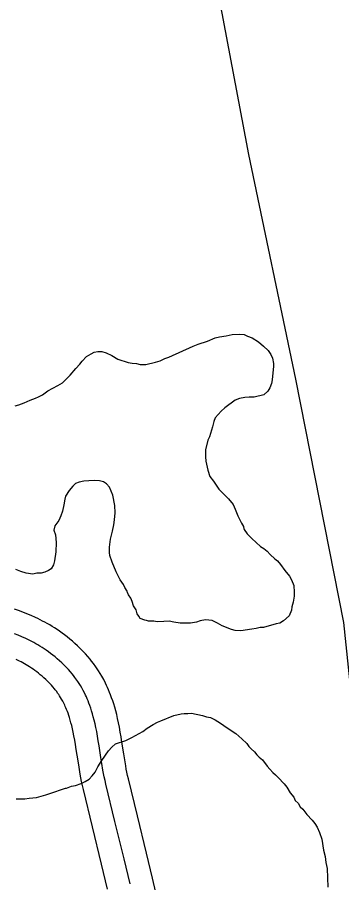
# Model space of a CAD drawing. Extents: x 3313442 to 3351311, y 721974 to 747360.
# Drawn here: x 3321786 to 3321997, y 728226 to 728787 of the extents above; entities that cross this region are included whole.
import ezdxf

# ---------------------------------------------------------------- set-up
doc = ezdxf.new("R2010")
doc.units = 0
for name, color, linetype in [('V-LEVE-TOET', 7, 'Continuous'), ('V-ROAD-CNTR', 7, 'Continuous'), ('V-SITE-VEGE', 7, 'Continuous')]:
    doc.layers.add(name, color=color, linetype=linetype)

msp = doc.modelspace()

# ---------------------------------------------------------------- linework, layer by layer
at = {"layer": 'V-LEVE-TOET'}
msp.add_lwpolyline([(3321914.53, 728813.04), (3321936.11, 728698.3), (3321966.64, 728552.6), (3321997.75, 728394.88), (3322004.78, 728326.65), (3322008.24, 728250.6), (3322003.16, 728137.68), (3322003.46, 728039.87), (3322004.89, 727896.02), (3322013.62, 727693.35), (3322018.23, 727592.02), (3322016.77, 727547.4), (3322015.68, 727523.87), (3322013.93, 727505.06), (3322010.77, 727484.87), (3322010.58, 727464.3), (3322005.5, 727424.24), (3322007.5, 727357.45)], dxfattribs=at)
at = {"layer": 'V-ROAD-CNTR'}
for points in [[(3321853.61, 728320.8), (3321853.07, 728323.94), (3321852.51, 728327), (3321851.94, 728329.9), (3321851.35, 728332.64), (3321850.74, 728335.23), (3321850.11, 728337.68), (3321849.47, 728340), (3321848.81, 728342.18), (3321848.15, 728344.23), (3321847.49, 728346.15), (3321846.82, 728347.97), (3321846.16, 728349.67), (3321845.5, 728351.26), (3321844.85, 728352.76), (3321844.2, 728354.17), (3321843.55, 728355.53), (3321842.33, 728357.92), (3321841.15, 728360.07), (3321840.05, 728361.93), (3321839.04, 728363.55), (3321838.12, 728364.97), (3321837.24, 728366.25), (3321835.74, 728368.31), (3321834.52, 728369.9), (3321833.53, 728371.13), (3321832.08, 728372.85), (3321830.54, 728374.56), (3321828.82, 728376.38), (3321827.11, 728378.11), (3321825.4, 728379.76), (3321823.71, 728381.32), (3321822.01, 728382.81), (3321820.33, 728384.23), (3321818.66, 728385.58), (3321817, 728386.86), (3321815.35, 728388.08), (3321813.71, 728389.24), (3321812.09, 728390.35), (3321810.48, 728391.4), (3321808.89, 728392.39), (3321807.32, 728393.33), (3321805.76, 728394.24), (3321804.22, 728395.09), (3321802.7, 728395.9), (3321801.2, 728396.68), (3321799.71, 728397.42), (3321798.21, 728398.14), (3321795.37, 728399.42), (3321792.56, 728400.61), (3321789.83, 728401.68), (3321787.18, 728402.66), (3321784.61, 728403.54)], [(3321838.82, 728318.28), (3321838.3, 728321.34), (3321837.78, 728324.19), (3321837.25, 728326.85), (3321836.71, 728329.34), (3321836.17, 728331.66), (3321835.61, 728333.82), (3321835.05, 728335.84), (3321834.49, 728337.73), (3321833.92, 728339.48), (3321833.36, 728341.12), (3321832.8, 728342.65), (3321832.24, 728344.08), (3321831.69, 728345.41), (3321831.15, 728346.65), (3321830.62, 728347.8), (3321830.1, 728348.88), (3321829.08, 728350.9), (3321828.12, 728352.64), (3321827.22, 728354.16), (3321826.4, 728355.47), (3321825.65, 728356.62), (3321824.97, 728357.61), (3321823.72, 728359.34), (3321822.74, 728360.62), (3321821.97, 728361.57), (3321820.76, 728363), (3321819.5, 728364.4), (3321818.03, 728365.96), (3321816.57, 728367.44), (3321815.12, 728368.84), (3321813.67, 728370.18), (3321812.22, 728371.45), (3321810.79, 728372.65), (3321809.37, 728373.8), (3321807.95, 728374.89), (3321806.55, 728375.93), (3321805.15, 728376.92), (3321803.77, 728377.86), (3321802.4, 728378.75), (3321801.04, 728379.61), (3321799.69, 728380.42), (3321798.36, 728381.19), (3321797.03, 728381.92), (3321795.72, 728382.63), (3321794.43, 728383.29), (3321793.14, 728383.93), (3321791.88, 728384.54), (3321789.36, 728385.68), (3321786.89, 728386.72), (3321784.49, 728387.66)], [(3321824.03, 728315.77), (3321823.53, 728318.73), (3321823.04, 728321.38), (3321822.56, 728323.81), (3321822.08, 728326.04), (3321821.6, 728328.08), (3321821.12, 728329.96), (3321820.64, 728331.69), (3321820.16, 728333.27), (3321819.69, 728334.74), (3321819.23, 728336.09), (3321818.77, 728337.33), (3321818.32, 728338.48), (3321817.88, 728339.55), (3321817.45, 728340.53), (3321817.04, 728341.44), (3321816.66, 728342.24), (3321815.82, 728343.87), (3321815.08, 728345.21), (3321814.4, 728346.38), (3321813.77, 728347.39), (3321813.19, 728348.26), (3321812.71, 728348.97), (3321811.7, 728350.36), (3321810.95, 728351.33), (3321810.4, 728352.02), (3321809.45, 728353.15), (3321808.46, 728354.25), (3321807.25, 728355.53), (3321806.03, 728356.76), (3321804.83, 728357.92), (3321803.63, 728359.03), (3321802.43, 728360.08), (3321801.25, 728361.07), (3321800.08, 728362.02), (3321798.91, 728362.93), (3321797.75, 728363.78), (3321796.6, 728364.6), (3321795.46, 728365.37), (3321794.32, 728366.11), (3321793.19, 728366.82), (3321792.07, 728367.5), (3321790.96, 728368.14), (3321789.85, 728368.75), (3321788.75, 728369.35), (3321787.66, 728369.91), (3321786.57, 728370.45), (3321785.54, 728370.94)], [(3321844.85, 728222.18), (3321840.97, 728238.26), (3321835.07, 728262.42), (3321829.16, 728286.72), (3321828.56, 728289.31), (3321828.01, 728291.86), (3321827.53, 728294.3), (3321827.09, 728296.68), (3321826.33, 728301.11), (3321825.68, 728305.22), (3321824.53, 728312.69), (3321824.01, 728315.91)], [(3321859.43, 728225.66), (3321855.55, 728241.79), (3321849.65, 728265.98), (3321843.75, 728290.18), (3321843.2, 728292.56), (3321842.71, 728294.88), (3321842.26, 728297.13), (3321841.86, 728299.31), (3321841.13, 728303.55), (3321840.5, 728307.54), (3321839.34, 728315.02), (3321838.82, 728318.28)], [(3321876.22, 728219.88), (3321874.02, 728229.15), (3321870.13, 728245.33), (3321864.22, 728269.53), (3321858.35, 728293.65), (3321857.84, 728295.82), (3321857.4, 728297.9), (3321856.99, 728299.95), (3321856.62, 728301.95), (3321855.93, 728306), (3321855.32, 728309.86), (3321854.16, 728317.35), (3321853.63, 728320.66)]]:
    msp.add_lwpolyline(points, dxfattribs=at)
at = {"layer": 'V-SITE-VEGE'}
for points in [[(3321790.87, 728537.32), (3321794.68, 728539.06), (3321798.24, 728540.29), (3321800.02, 728541.29), (3321802.57, 728542.53), (3321806.13, 728545.03), (3321812.5, 728548.51), (3321815.55, 728550.26), (3321820.67, 728555.27), (3321824.25, 728559.55), (3321826.81, 728562.3), (3321828.35, 728564.31), (3321831.16, 728567.33), (3321834.22, 728569.07), (3321836.25, 728570.06), (3321838.54, 728570.55), (3321841.07, 728570.53), (3321843.85, 728569.74), (3321847.63, 728567.93), (3321851.4, 728565.62), (3321858.22, 728563.53), (3321860.75, 728563), (3321863.53, 728562.72), (3321866.06, 728562.19), (3321869.6, 728562.16), (3321875.95, 728563.61), (3321878.99, 728564.6), (3321882.05, 728566.09), (3321884.59, 728566.82), (3321900.36, 728574.02), (3321903.66, 728575.25), (3321909.5, 728577.22), (3321914.59, 728579.45), (3321917.38, 728580.19), (3321921.69, 728580.65), (3321925.5, 728581.63), (3321930.56, 728581.84), (3321933.35, 728581.56), (3321935.62, 728580.52), (3321938.65, 728579.48), (3321942.67, 728576.91), (3321945.94, 728574.09), (3321948.95, 728571.28), (3321950.7, 728568.73), (3321951.69, 728566.19), (3321952.42, 728562.89), (3321952.4, 728560.86), (3321952.13, 728558.84), (3321951.56, 728552.26), (3321951.03, 728549.74), (3321949.99, 728546.96), (3321948.7, 728544.95), (3321946.15, 728542.44), (3321939.8, 728540.98), (3321936.51, 728541.01), (3321933.72, 728540.78), (3321930.42, 728540.06), (3321927.63, 728539.07), (3321920.74, 728534.07), (3321918.45, 728531.81), (3321914.6, 728527.54), (3321913.82, 728525.27), (3321912.78, 728521.73), (3321910.94, 728515.17), (3321909.91, 728513.15), (3321908.33, 728506.84), (3321908.29, 728502.28), (3321908.52, 728499.49), (3321909.73, 728493.66), (3321911.21, 728489.59), (3321913.46, 728486.53), (3321916.96, 728481.43), (3321923.23, 728475.04), (3321926.23, 728471.47), (3321927.47, 728468.42), (3321928.46, 728466.13), (3321929.2, 728464.1), (3321930.2, 728462.32), (3321931.69, 728459.26), (3321932.93, 728457.22), (3321933.17, 728455.7), (3321933.42, 728455.19), (3321935.42, 728452.39), (3321938.43, 728449.32), (3321943.95, 728444.21), (3321946.22, 728442.92), (3321948.23, 728441.13), (3321950.24, 728439.08), (3321953.25, 728436.27), (3321955.01, 728434.98), (3321957.01, 728432.43), (3321959.76, 728428.61), (3321962.76, 728425.04), (3321964.01, 728422.49), (3321965.49, 728418.93), (3321965.7, 728414.62), (3321965.68, 728412.09), (3321965.14, 728408.05), (3321964.35, 728405.02), (3321964.07, 728402.99), (3321962.52, 728399.21)], [(3321785.03, 728535.35), (3321787.31, 728536.09), (3321790.87, 728537.32)], [(3321941.17, 728391.05), (3321938.38, 728390.57), (3321931.28, 728389.63), (3321927.48, 728389.66), (3321925.21, 728390.44), (3321919.16, 728392.78), (3321916.13, 728394.58), (3321912.6, 728396.14), (3321908.31, 728396.68), (3321904.75, 728395.95), (3321902.47, 728395.22), (3321898.66, 728394.49), (3321894.86, 728394.53), (3321891.83, 728394.56), (3321887.78, 728395.1), (3321884.75, 728395.89), (3321881.2, 728395.67), (3321876.89, 728395.46), (3321874.87, 728395.73), (3321871.32, 728395.77), (3321870.06, 728396.28), (3321869.05, 728396.54), (3321866.02, 728397.59), (3321865.02, 728399.11), (3321864.03, 728400.65), (3321863.29, 728403.19), (3321861.54, 728405.73), (3321860.81, 728408.53), (3321859.82, 728410.81), (3321858.32, 728412.85), (3321857.83, 728414.38), (3321857.58, 728415.14), (3321856.08, 728417.69), (3321855.09, 728419.47), (3321853.09, 728422.53), (3321852.1, 728424.31), (3321850.36, 728427.87), (3321847.88, 728433.97), (3321846.4, 728438.29), (3321846.17, 728440.32), (3321846.2, 728443.86), (3321846.76, 728448.92), (3321848.07, 728454.23), (3321848.87, 728458.27), (3321849.41, 728461.56), (3321849.7, 728466.11), (3321849.5, 728470.68), (3321848.29, 728477.52), (3321846.06, 728482.61), (3321844.06, 728484.91), (3321842.3, 728486.19), (3321839.52, 728486.72), (3321836.23, 728487.01), (3321832.68, 728486.79), (3321829.39, 728486.56), (3321826.34, 728485.83), (3321824.05, 728485.09), (3321822.26, 728483.34), (3321819.96, 728480.58), (3321817.64, 728476.8), (3321817.12, 728474.78), (3321816.58, 728471.24), (3321815.53, 728467.2), (3321814.49, 728464.17), (3321813.19, 728461.14), (3321810.63, 728457.62), (3321810.09, 728454.84), (3321811.08, 728451.79), (3321811.54, 728446.72), (3321811.23, 728440.65), (3321810.41, 728434.83), (3321809.88, 728432.3), (3321808.34, 728429.79), (3321806.55, 728428.54), (3321804.27, 728427.55), (3321801.73, 728426.81), (3321798.94, 728426.83), (3321796.4, 728426.35), (3321792.1, 728426.9), (3321788.57, 728427.95), (3321785.29, 728429.24)], [(3321962.52, 728399.21), (3321958.95, 728395.95), (3321956.4, 728394.45), (3321954.12, 728393.97), (3321945.99, 728391.77), (3321943.71, 728391.79), (3321941.17, 728391.05)], [(3321785.66, 728280.59), (3321791.23, 728280.54), (3321794.02, 728281.02), (3321798.83, 728281.48), (3321804.93, 728283.2), (3321807.47, 728284.19), (3321817.63, 728287.64), (3321818.14, 728287.63), (3321821.44, 728288.86), (3321823.98, 728289.35), (3321827.79, 728290.58), (3321830.33, 728291.82), (3321832.88, 728293.32), (3321834.93, 728295.58), (3321836.72, 728297.84), (3321838.53, 728301.37), (3321841.1, 728305.39), (3321845.46, 728311.68), (3321847.51, 728314.2), (3321850.06, 728316.2), (3321856.67, 728318.42), (3321860.48, 728320.41), (3321867.61, 728324.39), (3321870.42, 728326.39), (3321874.49, 728328.88), (3321877.29, 728330.37), (3321879.32, 728331.12), (3321887.71, 728334.58), (3321892.54, 728335.8), (3321894.56, 728336.04), (3321896.84, 728336.01), (3321899.13, 728336.25), (3321906.45, 728334.66), (3321908.98, 728333.87), (3321911.51, 728333.34), (3321914.53, 728331.8), (3321918.06, 728329.74), (3321922.33, 728326.66), (3321927.87, 728323.06), (3321931.89, 728319.48), (3321935.15, 728316.41), (3321936.4, 728314.62), (3321937.9, 728313.09), (3321940.16, 728311.04), (3321941.67, 728309.26), (3321943.17, 728307.72), (3321945.18, 728305.93), (3321948.18, 728301.85), (3321949.93, 728299.81), (3321951.94, 728297.76), (3321953.7, 728296.23), (3321955.45, 728294.44), (3321959.21, 728290.35), (3321960.96, 728288.31), (3321963.21, 728284.49), (3321965.46, 728281.68), (3321966.46, 728279.65), (3321968.46, 728277.85), (3321969.71, 728275.56), (3321971.47, 728274.03), (3321973.97, 728270.46), (3321977.48, 728266.88), (3321979.23, 728264.58), (3321980.73, 728262.29), (3321982.21, 728258.73), (3321983.69, 728254.41), (3321984.89, 728247.31), (3321985.87, 728243.25), (3321986.33, 728239.45), (3321986.82, 728237.42), (3321987.06, 728235.39), (3321987.7, 728223.48)]]:
    msp.add_lwpolyline(points, dxfattribs=at)

doc.saveas('drawing.dxf')
